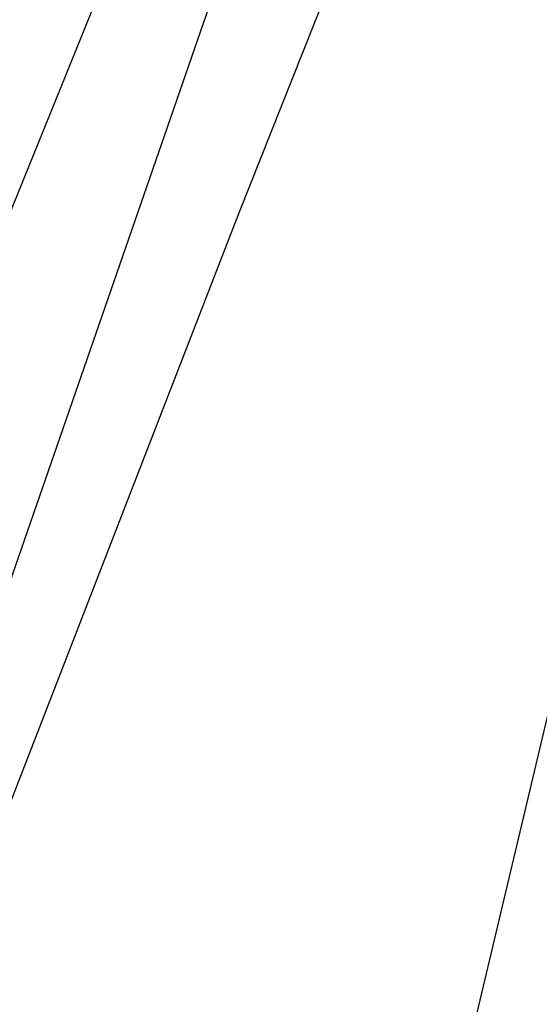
# Model space of a CAD drawing. Header units: metres. Extents: x 209848 to 209928, y 1182430 to 1182563.
# Tile 834 of 1056: x 209853.7389 to 209853.8049, y 1182492.4715 to 1182492.5966. Entities that reach past the tile are written whole.
import ezdxf

# ---------------------------------------------------------------- set-up
doc = ezdxf.new("R2010")
doc.units = ezdxf.units.M
doc.header["$MEASUREMENT"] = 0
doc.linetypes.add('DGN Style 2', pattern=[15.036391, 9.021834, -6.014556])
doc.layers.get('0').update_dxf_attribs({"color": 254})

# ---------------------------------------------------------------- blocks, each defined once
blk = doc.blocks.new('*U3')
at = {"color": 3, "linetype": 'Continuous'}
blk.add_line((2.41572, -6.43286), (2.37925, -6.5226), dxfattribs=at)
blk = doc.blocks.new('*U4')
at = {"color": 3, "linetype": 'Continuous'}
for p, q in [((2.45744, -6.40006), (2.42203, -6.48894)), ((2.42203, -6.48894), (2.38747, -6.57797))]:
    blk.add_line(p, q, dxfattribs=at)
blk = doc.blocks.new('*U5')
at = {"color": 3, "linetype": 'Continuous'}
blk.add_line((2.42153, -6.45329), (2.3901, -6.54388), dxfattribs=at)
blk = doc.blocks.new('ATTEMP')
at = {"color": 5, "linetype": 'Continuous', "flags": 128}
blk.add_lwpolyline([(-6.25918, -7.51048), (-6.21329, -7.28693), (-6.16571, -7.06367), (-6.11641, -6.8407), (-6.06539, -6.61804), (-6.01264, -6.39568), (-5.95813, -6.17364), (-5.90187, -5.95191), (-5.84384, -5.73051), (-5.78404, -5.50943), (-5.72247, -5.28869), (-5.65911, -5.06828), (-5.59396, -4.84822), (-5.52702, -4.62852), (-5.45829, -4.40917), (-5.38776, -4.19018), (-5.31545, -3.97156)], dxfattribs=at)
at = {"color": 3, "linetype": 'Continuous'}
for name in ['*U4', '*U5', '*U3']:
    blk.add_blockref(name, (-8.51117, 0), dxfattribs=at)

msp = doc.modelspace()

# ---------------------------------------------------------------- block references
at = {"color": 1, "linetype": 'DGN Style 2'}
msp.add_blockref('ATTEMP', (209859.85591, 1182499.06107), dxfattribs=at)

doc.saveas('drawing.dxf')
